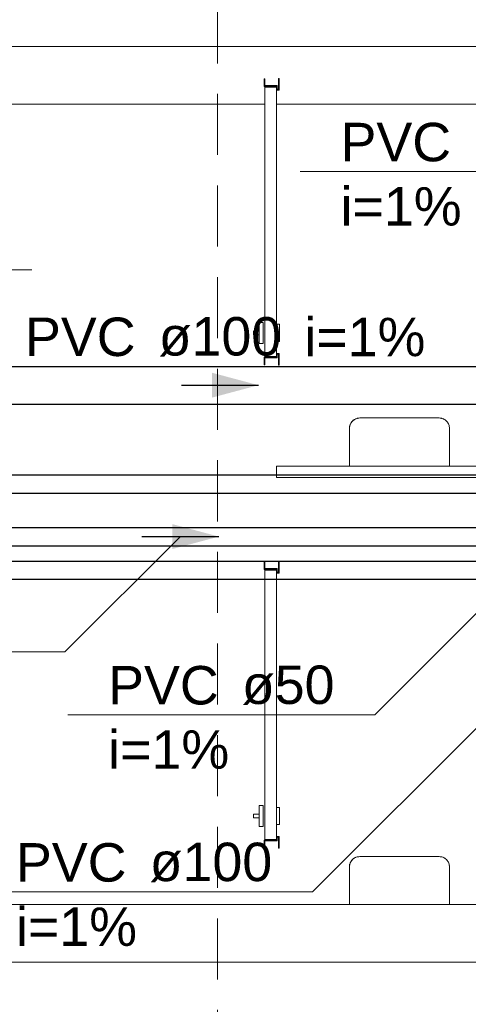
# Model space of a CAD drawing. Header units: millimetres. Extents: x 321 to 585, y -277 to 9.
# Tile 573 of 656: x 355.28 to 357.61, y -98.58 to -93.46. Entities that reach past the tile are written whole.
import ezdxf

# ---------------------------------------------------------------- set-up
doc = ezdxf.new("R2010")
doc.units = ezdxf.units.MM
doc.header["$MEASUREMENT"] = 0
doc.linetypes.add('HIDDEN2', pattern=[0.47625, 0.3175, -0.15875])
doc.linetypes.add('NULL', pattern=[0])
for name, color, linetype, lineweight in [('CV-Condutos', 1, 'Continuous', 25), ('CV-Sentido conduto', 9, 'Continuous', 30), ('CV-Textos conduto', 7, 'Continuous', 9), ('DI-Detalhes', 5, 'HIDDEN2', 9), ('IFC-Elemento construtivo genérico-Contorno', 253, 'Continuous', 5), ('IFC-Elemento de mobília-Contorno', 152, 'Continuous', 5), ('IFC-Laje-Contorno', 134, 'Continuous', 5), ('IFC-Porta-Contorno', 142, 'Continuous', 5), ('IFC-Viga-Contorno', 66, 'Continuous', 5), ('TQ-Condutos', 3, 'Continuous', 25), ('TQ-Sentido conduto', 9, 'Continuous', 30), ('TQ-Textos conduto', 7, 'Continuous', 9)]:
    doc.layers.add(name, color=color, linetype=linetype, lineweight=lineweight)
doc.styles.add('Arial', font='arial.ttf')

msp = doc.modelspace()

# ---------------------------------------------------------------- hatches: boundary and pattern name
at = {"layer": 'CV-Sentido conduto', "linetype": 'Continuous'}
msp.add_hatch(color=7, dxfattribs=at).paths.add_polyline_path([(356.3139, -96.1511), (356.0724, -96.0864), (356.0724, -96.2158)])
at = {"layer": 'TQ-Sentido conduto', "linetype": 'Continuous'}
msp.add_hatch(color=7, dxfattribs=at).paths.add_polyline_path([(356.5197, -95.364), (356.2782, -95.2993), (356.2782, -95.4287)])

# ---------------------------------------------------------------- linework, layer by layer
at = {"layer": 'CV-Condutos'}
for p, q in [((354.5927, -95.8298), (361.9971, -95.8298)), ((354.5927, -95.9248), (361.9971, -95.9248)), ((350.1486, -96.1036), (362.0191, -96.1036)), ((350.1486, -96.1986), (362.0191, -96.1986)), ((345.4405, -96.2781), (361.765, -96.2781)), ((345.4405, -96.3731), (361.765, -96.3731))]:
    msp.add_line(p, q, dxfattribs=at)
at = {"layer": 'CV-Sentido conduto'}
msp.add_lwpolyline([(355.9139, -96.1511), (356.3139, -96.1511)], dxfattribs=at)
at = {"layer": 'CV-Textos conduto'}
for points in [[(358.3249, -95.8773), (357.1249, -97.0773), (355.5288, -97.0773)], [(356.1139, -96.1511), (355.5139, -96.7511), (353.9178, -96.7511)]]:
    msp.add_lwpolyline(points, dxfattribs=at)
at = {"layer": 'DI-Detalhes'}
msp.add_lwpolyline([(356.3075, -92.8709), (365.2476, -92.8709), (365.2476, -101.7871), (356.3075, -101.7871), (356.3075, -92.8709)], dxfattribs=at)
at = {"layer": 'IFC-Elemento construtivo genérico-Contorno', "lineweight": 5}
for p, q in [((356.994, -95.5743), (356.9966, -95.5678)), ((356.9955, -95.5705), (356.9975, -95.5649)), ((356.9966, -95.5678), (356.9993, -95.5613)), ((356.9975, -95.5649), (356.9993, -95.5613)), ((356.9979, -95.564), (356.998, -95.5637)), ((356.9979, -95.564), (356.998, -95.5637)), ((356.998, -95.5637), (356.9982, -95.5634)), ((356.998, -95.5637), (356.9982, -95.5635)), ((356.9993, -95.5613), (357.0078, -95.5502)), ((356.9993, -95.5613), (357.0038, -95.5547)), ((357.0038, -95.5547), (357.0078, -95.5502)), ((357.0048, -95.5536), (357.0051, -95.5532)), ((357.0048, -95.5537), (357.0051, -95.5532)), ((357.0051, -95.5532), (357.0056, -95.5527)), ((357.0051, -95.5532), (357.0056, -95.5528)), ((357.0078, -95.5502), (357.0189, -95.5417)), ((357.0078, -95.5502), (357.0123, -95.5462)), ((357.0123, -95.5462), (357.0189, -95.5417)), ((357.0137, -95.5453), (357.0144, -95.5447)), ((357.0137, -95.5453), (357.0144, -95.5447)), ((357.0144, -95.5447), (357.0156, -95.544)), ((357.0144, -95.5447), (357.0156, -95.544)), ((357.0189, -95.5417), (357.0319, -95.5364)), ((357.0189, -95.5417), (357.0225, -95.5398)), ((357.0225, -95.5398), (357.0319, -95.5364)), ((357.0243, -95.5392), (357.0254, -95.5385)), ((357.0243, -95.5392), (357.0254, -95.5385)), ((357.0254, -95.5385), (357.026, -95.5385)), ((357.0319, -95.5364), (357.0457, -95.5345)), ((357.0319, -95.5364), (357.0338, -95.5359)), ((357.0331, -95.5364), (357.0406, -95.5353)), ((357.0338, -95.5359), (357.0457, -95.5345)), ((357.0406, -95.5353), (357.0473, -95.5345)), ((357.0457, -95.5345), (357.4585, -95.5345)), ((357.0457, -95.5345), (357.0473, -95.5345)), ((357.0473, -95.5345), (357.052, -95.5345)), ((357.052, -95.5345), (357.0593, -95.5345)), ((357.0593, -95.5345), (357.0689, -95.5345)), ((357.0689, -95.5345), (357.0801, -95.5345)), ((357.0801, -95.5345), (357.0921, -95.5345)), ((357.0921, -95.5345), (357.4121, -95.5345)), ((357.4121, -95.5345), (357.4241, -95.5345)), ((357.4241, -95.5345), (357.4353, -95.5345)), ((357.4353, -95.5345), (357.4449, -95.5345)), ((357.4449, -95.5345), (357.4523, -95.5345)), ((357.4523, -95.5345), (357.457, -95.5345)), ((357.457, -95.5345), (357.4585, -95.5345)), ((357.457, -95.5345), (357.4636, -95.5353)), ((357.4585, -95.5345), (357.4701, -95.5358)), ((357.4636, -95.5353), (357.4722, -95.5367)), ((357.4701, -95.5358), (357.4724, -95.5364)), ((357.4724, -95.5364), (357.4812, -95.5396)), ((357.4784, -95.5385), (357.4789, -95.5385)), ((357.4789, -95.5385), (357.48, -95.539)), ((357.48, -95.539), (357.4812, -95.5396)), ((357.4812, -95.5396), (357.4853, -95.5417)), ((357.4853, -95.5417), (357.4915, -95.5459)), ((357.4885, -95.5438), (357.4899, -95.5447)), ((357.4899, -95.5447), (357.4915, -95.5459)), ((357.4915, -95.5459), (357.4964, -95.5502)), ((357.4964, -95.5502), (357.5002, -95.5544)), ((357.4986, -95.5527), (357.4992, -95.5532)), ((357.4992, -95.5532), (357.5002, -95.5544)), ((357.5002, -95.5544), (357.505, -95.5613)), ((357.505, -95.5613), (357.5067, -95.5646)), ((357.5061, -95.5635), (357.5063, -95.5637)), ((357.5063, -95.5637), (357.5067, -95.5646)), ((357.5067, -95.5646), (357.5103, -95.5743)), ((356.9921, -95.5881), (356.994, -95.5743)), ((356.9921, -95.5881), (356.9928, -95.5826)), ((356.9921, -95.7845), (356.9921, -95.5881)), ((356.9928, -95.5826), (356.9929, -95.581)), ((356.9928, -95.5826), (356.993, -95.5815)), ((356.9929, -95.581), (356.9931, -95.5794)), ((356.9931, -95.5794), (356.9935, -95.5762)), ((356.9931, -95.5794), (356.9933, -95.5778)), ((356.9933, -95.5778), (356.9935, -95.5762)), ((356.9935, -95.5762), (356.994, -95.5743)), ((356.9936, -95.5756), (356.9937, -95.5755)), ((356.9936, -95.5756), (356.9937, -95.5755)), ((356.9936, -95.5757), (356.9936, -95.5756)), ((356.9953, -95.5711), (356.9955, -95.5705)), ((357.5103, -95.5743), (357.5108, -95.5761)), ((357.5106, -95.5755), (357.5106, -95.5756)), ((357.5106, -95.5756), (357.5108, -95.5761)), ((357.5108, -95.5761), (357.512, -95.5867)), ((357.5108, -95.5761), (357.5118, -95.5853)), ((357.5111, -95.5793), (357.5113, -95.5805)), ((357.5111, -95.5793), (357.5111, -95.5794)), ((357.5114, -95.582), (357.5115, -95.5825)), ((357.5115, -95.5823), (357.5115, -95.5825)), ((357.5118, -95.5853), (357.512, -95.5867)), ((357.512, -95.5867), (357.5121, -95.5881)), ((357.5121, -95.7845), (357.5121, -95.5881)), ((357.0189, -97.8217), (357.0319, -97.8164)), ((357.0189, -97.8217), (357.0225, -97.8198)), ((357.0225, -97.8198), (357.0319, -97.8164)), ((357.0243, -97.8192), (357.0254, -97.8185)), ((357.0243, -97.8192), (357.0254, -97.8185)), ((357.0254, -97.8185), (357.026, -97.8185)), ((357.0319, -97.8164), (357.0457, -97.8145)), ((357.0319, -97.8164), (357.0338, -97.8159)), ((357.0331, -97.8164), (357.0406, -97.8153)), ((357.0338, -97.8159), (357.0457, -97.8145)), ((357.0406, -97.8153), (357.0473, -97.8145)), ((357.0457, -97.8145), (357.4585, -97.8145)), ((357.0457, -97.8145), (357.0473, -97.8145)), ((357.0473, -97.8145), (357.052, -97.8145)), ((357.052, -97.8145), (357.0593, -97.8145)), ((357.0593, -97.8145), (357.0689, -97.8145)), ((357.0689, -97.8145), (357.0801, -97.8145)), ((357.0801, -97.8145), (357.0921, -97.8145)), ((357.0921, -97.8145), (357.4121, -97.8145)), ((357.4121, -97.8145), (357.4241, -97.8145)), ((357.4241, -97.8145), (357.4353, -97.8145)), ((357.4353, -97.8145), (357.4449, -97.8145)), ((357.4449, -97.8145), (357.4523, -97.8145)), ((357.4523, -97.8145), (357.457, -97.8145)), ((357.457, -97.8145), (357.4585, -97.8145)), ((357.457, -97.8145), (357.4636, -97.8153)), ((357.4585, -97.8145), (357.4701, -97.8158)), ((357.4636, -97.8153), (357.4722, -97.8167)), ((357.4701, -97.8158), (357.4724, -97.8164)), ((357.4724, -97.8164), (357.4812, -97.8196)), ((357.4784, -97.8185), (357.4789, -97.8185)), ((357.4789, -97.8185), (357.48, -97.819)), ((357.48, -97.819), (357.4812, -97.8196)), ((357.4812, -97.8196), (357.4853, -97.8217)), ((356.9921, -97.8681), (356.994, -97.8543)), ((356.9921, -97.8681), (356.9928, -97.8626)), ((356.9921, -98.0645), (356.9921, -97.8681)), ((356.9928, -97.8626), (356.9929, -97.861)), ((356.9928, -97.8626), (356.993, -97.8615)), ((356.9929, -97.861), (356.9931, -97.8594)), ((356.9931, -97.8594), (356.9935, -97.8562)), ((356.9931, -97.8594), (356.9933, -97.8578)), ((356.9933, -97.8578), (356.9935, -97.8562)), ((356.9935, -97.8562), (356.994, -97.8543)), ((356.9936, -97.8556), (356.9937, -97.8555)), ((356.9936, -97.8556), (356.9937, -97.8555)), ((356.9936, -97.8557), (356.9936, -97.8556)), ((356.994, -97.8543), (356.9966, -97.8478)), ((356.9953, -97.8511), (356.9955, -97.8505)), ((356.9955, -97.8505), (356.9975, -97.8449)), ((356.9966, -97.8478), (356.9993, -97.8413)), ((356.9975, -97.8449), (356.9993, -97.8413)), ((356.9979, -97.844), (356.998, -97.8437)), ((356.9979, -97.844), (356.998, -97.8437)), ((356.998, -97.8437), (356.9982, -97.8434)), ((356.998, -97.8437), (356.9982, -97.8435)), ((356.9993, -97.8413), (357.0078, -97.8302)), ((356.9993, -97.8413), (357.0038, -97.8347)), ((357.0038, -97.8347), (357.0078, -97.8302)), ((357.0048, -97.8336), (357.0051, -97.8332)), ((357.0048, -97.8337), (357.0051, -97.8332)), ((357.0051, -97.8332), (357.0056, -97.8327)), ((357.0051, -97.8332), (357.0056, -97.8328)), ((357.0078, -97.8302), (357.0189, -97.8217)), ((357.0078, -97.8302), (357.0123, -97.8262)), ((357.0123, -97.8262), (357.0189, -97.8217)), ((357.0137, -97.8253), (357.0144, -97.8247)), ((357.0137, -97.8253), (357.0144, -97.8247)), ((357.0144, -97.8247), (357.0156, -97.824)), ((357.0144, -97.8247), (357.0156, -97.824)), ((357.4853, -97.8217), (357.4915, -97.8259)), ((357.4885, -97.8238), (357.4899, -97.8247)), ((357.4899, -97.8247), (357.4915, -97.8259)), ((357.4915, -97.8259), (357.4964, -97.8302)), ((357.4964, -97.8302), (357.5002, -97.8344)), ((357.4986, -97.8327), (357.4992, -97.8332)), ((357.4992, -97.8332), (357.5002, -97.8344)), ((357.5002, -97.8344), (357.505, -97.8413)), ((357.505, -97.8413), (357.5067, -97.8446)), ((357.5061, -97.8435), (357.5063, -97.8437)), ((357.5063, -97.8437), (357.5067, -97.8446)), ((357.5067, -97.8446), (357.5103, -97.8543)), ((357.5103, -97.8543), (357.5108, -97.8561)), ((357.5106, -97.8555), (357.5106, -97.8556)), ((357.5106, -97.8556), (357.5108, -97.8561)), ((357.5108, -97.8561), (357.512, -97.8667)), ((357.5108, -97.8561), (357.5118, -97.8653)), ((357.5111, -97.8593), (357.5113, -97.8605)), ((357.5111, -97.8593), (357.5111, -97.8594)), ((357.5114, -97.862), (357.5115, -97.8625)), ((357.5115, -97.8623), (357.5115, -97.8625)), ((357.5118, -97.8653), (357.512, -97.8667)), ((357.512, -97.8667), (357.5121, -97.8681)), ((357.5121, -98.0645), (357.5121, -97.8681)), ((356.9921, -98.0645), (356.9955, -98.0645)), ((356.9955, -98.0645), (357.0055, -98.0645)), ((357.0055, -98.0645), (357.0214, -98.0645)), ((357.0214, -98.0645), (357.0421, -98.0645)), ((357.0421, -98.0645), (357.0663, -98.0645)), ((357.0663, -98.0645), (357.0921, -98.0645)), ((357.0921, -98.0645), (357.4121, -98.0645)), ((357.4121, -98.0645), (357.438, -98.0645)), ((357.438, -98.0645), (357.4621, -98.0645)), ((357.4621, -98.0645), (357.4828, -98.0645)), ((357.4828, -98.0645), (357.4987, -98.0645)), ((357.4987, -98.0645), (357.5087, -98.0645)), ((357.5087, -98.0645), (357.5121, -98.0645))]:
    msp.add_line(p, q, dxfattribs=at)
at = {"layer": 'IFC-Elemento de mobília-Contorno', "color": 7, "lineweight": 5}
for p, q in [((356.6137, -95.8445), (356.6137, -95.7845)), ((356.6137, -95.7845), (356.6289, -95.7845)), ((356.6289, -95.7845), (356.6723, -95.7845)), ((356.6723, -95.7845), (356.7372, -95.7845)), ((356.7372, -95.7845), (356.8137, -95.7845)), ((356.8137, -95.7845), (359.1137, -95.7845)), ((356.6137, -95.8445), (356.6289, -95.8445)), ((356.6289, -95.8445), (356.6723, -95.8445)), ((356.6723, -95.8445), (356.7372, -95.8445)), ((356.7372, -95.8445), (356.8137, -95.8445)), ((356.8137, -95.8445), (359.1137, -95.8445))]:
    msp.add_line(p, q, dxfattribs=at)
at = {"layer": 'IFC-Laje-Contorno', "color": 7, "lineweight": 5}
msp.add_line((351.3137, -98.0645), (359.4137, -98.0645), dxfattribs=at)
at = {"layer": 'IFC-Porta-Contorno', "color": 7, "lineweight": 5}
for p, q in [((356.5497, -93.8105), (356.5497, -93.7705)), ((356.5497, -93.7705), (356.5537, -93.7705)), ((356.5537, -93.8065), (356.5537, -93.7705)), ((356.6237, -93.8257), (356.6237, -93.7697)), ((356.6237, -93.7697), (356.6277, -93.7697)), ((356.6277, -93.8305), (356.6277, -93.7697)), ((356.5497, -93.8105), (356.6137, -93.8105)), ((356.5537, -93.8065), (356.6177, -93.8065)), ((356.5537, -95.2145), (356.5537, -93.8145)), ((356.5537, -93.8145), (356.6137, -93.8145)), ((356.6137, -93.8305), (356.6137, -93.8105)), ((356.6137, -95.2145), (356.6137, -93.8145)), ((356.6177, -93.8257), (356.6177, -93.8065)), ((356.6177, -93.8257), (356.6237, -93.8257)), ((356.6137, -93.8305), (356.6277, -93.8305)), ((356.5237, -95.0375), (356.5437, -95.0375)), ((356.5237, -95.1475), (356.5237, -95.0375)), ((356.5437, -95.1475), (356.5437, -95.0375)), ((356.6137, -95.0475), (356.6286, -95.0475)), ((356.6286, -95.0514), (356.6286, -95.0475)), ((356.6286, -95.0624), (356.6286, -95.0514)), ((356.4937, -95.0825), (356.5237, -95.0825)), ((356.4937, -95.1025), (356.4937, -95.0825)), ((356.4937, -95.1025), (356.5237, -95.1025)), ((356.6286, -95.0786), (356.6286, -95.0624)), ((356.6286, -95.0972), (356.6286, -95.0786)), ((356.6286, -95.115), (356.6286, -95.0972)), ((356.5237, -95.1475), (356.5437, -95.1475)), ((356.6137, -95.1365), (356.6286, -95.1365)), ((356.6286, -95.1289), (356.6286, -95.115)), ((356.6286, -95.1365), (356.6286, -95.1289)), ((356.6137, -95.2185), (356.6137, -95.1985)), ((356.6137, -95.1985), (356.6277, -95.1985)), ((356.6177, -95.2033), (356.6237, -95.2033)), ((356.6177, -95.2225), (356.6177, -95.2033)), ((356.6237, -95.2593), (356.6237, -95.2033)), ((356.6277, -95.2593), (356.6277, -95.1985)), ((356.5497, -95.2585), (356.5497, -95.2185)), ((356.5497, -95.2185), (356.6137, -95.2185)), ((356.5497, -95.2585), (356.5537, -95.2585)), ((356.5537, -95.2145), (356.6137, -95.2145)), ((356.5537, -95.2585), (356.5537, -95.2225)), ((356.5537, -95.2225), (356.6177, -95.2225)), ((356.6237, -95.2593), (356.6277, -95.2593)), ((356.5497, -96.3217), (356.5497, -96.2817)), ((356.5497, -96.2817), (356.5537, -96.2817)), ((356.5537, -96.3177), (356.5537, -96.2817)), ((356.6237, -96.3369), (356.6237, -96.2809)), ((356.6237, -96.2809), (356.6277, -96.2809)), ((356.6277, -96.3417), (356.6277, -96.2809)), ((356.5497, -96.3217), (356.6137, -96.3217)), ((356.5537, -96.3177), (356.6177, -96.3177)), ((356.5537, -97.7257), (356.5537, -96.3257)), ((356.5537, -96.3257), (356.6137, -96.3257)), ((356.6137, -96.3417), (356.6137, -96.3217)), ((356.6137, -97.7257), (356.6137, -96.3257)), ((356.6177, -96.3369), (356.6177, -96.3177)), ((356.6137, -96.3417), (356.6277, -96.3417)), ((356.6177, -96.3369), (356.6237, -96.3369)), ((356.5237, -97.5487), (356.5437, -97.5487)), ((356.5237, -97.6587), (356.5237, -97.5487)), ((356.5437, -97.6587), (356.5437, -97.5487)), ((356.6137, -97.5587), (356.6286, -97.5587)), ((356.6286, -97.5626), (356.6286, -97.5587)), ((356.6286, -97.5736), (356.6286, -97.5626)), ((356.4937, -97.5937), (356.5237, -97.5937)), ((356.4937, -97.6137), (356.4937, -97.5937)), ((356.4937, -97.6137), (356.5237, -97.6137)), ((356.6286, -97.5898), (356.6286, -97.5736)), ((356.6286, -97.6084), (356.6286, -97.5898)), ((356.6286, -97.6262), (356.6286, -97.6084)), ((356.5237, -97.6587), (356.5437, -97.6587)), ((356.6137, -97.6477), (356.6286, -97.6477)), ((356.6286, -97.6401), (356.6286, -97.6262)), ((356.6286, -97.6477), (356.6286, -97.6401)), ((356.6137, -97.7297), (356.6137, -97.7097)), ((356.6137, -97.7097), (356.6277, -97.7097)), ((356.6177, -97.7145), (356.6237, -97.7145)), ((356.6177, -97.7337), (356.6177, -97.7145)), ((356.6237, -97.7705), (356.6237, -97.7145)), ((356.6277, -97.7705), (356.6277, -97.7097)), ((356.5497, -97.7697), (356.5497, -97.7297)), ((356.5497, -97.7297), (356.6137, -97.7297)), ((356.5497, -97.7697), (356.5537, -97.7697)), ((356.5537, -97.7257), (356.6137, -97.7257)), ((356.5537, -97.7697), (356.5537, -97.7337)), ((356.5537, -97.7337), (356.6177, -97.7337)), ((356.6237, -97.7705), (356.6277, -97.7705))]:
    msp.add_line(p, q, dxfattribs=at)
at = {"layer": 'IFC-Viga-Contorno', "color": 7, "lineweight": 5}
for p, q in [((352.3847, -93.6026), (359.0137, -93.6026)), ((352.3847, -93.9026), (356.5537, -93.9026)), ((356.6137, -93.9026), (359.0137, -93.9026)), ((351.1637, -98.0644), (356.9921, -98.0644)), ((357.5121, -98.0644), (359.1137, -98.0644)), ((351.3137, -98.3644), (359.1137, -98.3644))]:
    msp.add_line(p, q, dxfattribs=at)
at = {"layer": 'TQ-Condutos'}
for p, q in [((354.3659, -95.266), (358.5408, -95.266)), ((354.3659, -95.462), (358.5408, -95.462))]:
    msp.add_line(p, q, dxfattribs=at)
at = {"layer": 'TQ-Sentido conduto'}
msp.add_lwpolyline([(356.1197, -95.364), (356.5197, -95.364)], dxfattribs=at)
at = {"layer": 'TQ-Textos conduto'}
for points in [[(359.0878, -94.8536), (358.4878, -94.2536), (356.7363, -94.2536)], [(353.573, -95.364), (354.173, -94.764), (355.3419, -94.764)], [(358.6013, -96.1985), (356.8013, -97.9985), (355.0498, -97.9985)]]:
    msp.add_lwpolyline(points, dxfattribs=at)

# ---------------------------------------------------------------- texts
at = {"layer": 'CV-Textos conduto', "linetype": 'NULL', "char_height": 0.2, "attachment_point": 7, "line_spacing_factor": 0.6, "style": 'Arial'}
for s, insert, width in [('PVC', (355.7388, -97.0267), 1.14939), ('ø50', (356.4335, -97.0267), 0.962805), ('i=1%', (355.7388, -97.36), 1.257927)]:
    msp.add_mtext(s, dxfattribs=dict(at, insert=insert, width=width))
at = {"layer": 'TQ-Textos conduto', "linetype": 'NULL', "char_height": 0.2, "line_spacing_factor": 0.6, "style": 'Arial'}
for s, insert, width, attachment_point in [('PVC', (356.9463, -94.2029), 1.14939, 7), ('i=1%', (356.9463, -94.5362), 1.257927, 7), ('PVC', (355.8813, -95.2153), 1.14939, 9), ('ø100', (356.3197, -95.2153), 1.273476, 8), ('i=1%', (356.7581, -95.2153), 1.257927, 7), ('PVC', (355.2598, -97.9478), 1.14939, 7), ('ø100', (355.9545, -97.9478), 1.273476, 7), ('i=1%', (355.2598, -98.2811), 1.257927, 7)]:
    msp.add_mtext(s, dxfattribs=dict(at, insert=insert, width=width, attachment_point=attachment_point))

doc.saveas('drawing.dxf')
